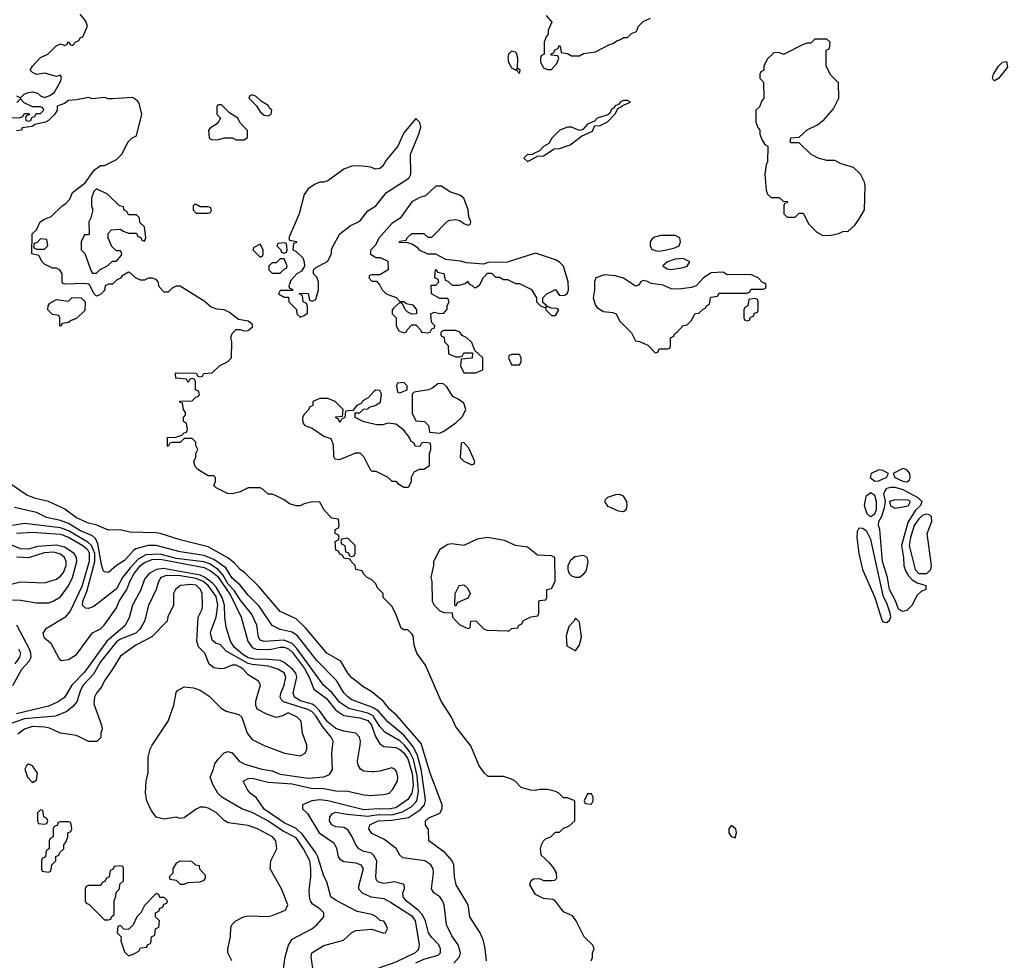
# Model space of a CAD drawing. Header units: inches. Extents: x 2348352 to 2479776, y 460422 to 613655.
# Tile 576 of 590: x 2448226 to 2453159, y 597732 to 602443. Entities that reach past the tile are written whole.
import ezdxf

# ---------------------------------------------------------------- set-up
doc = ezdxf.new("R2010")
doc.units = ezdxf.units.IN
doc.header["$MEASUREMENT"] = 0
for name, color, linetype in [('C4549', 7, 'Continuous'), ('C4559', 7, 'Continuous'), ('C4640', 7, 'Continuous'), ('C4650', 7, 'Continuous')]:
    doc.layers.add(name, color=color, linetype=linetype)

msp = doc.modelspace()

# ---------------------------------------------------------------- linework, layer by layer
at = {"layer": 'C4549', "color": 4}
for points, elevation in [([(2450000, 598994.4), (2449990, 599000.3), (2449890, 599036.9), (2449870, 599051.8), (2449850, 599072.3), (2449812.9, 599132.9), (2449713.9, 599233.9), (2449617, 599357), (2449590, 599376.3), (2449530, 599388.2), (2449490, 599409.6), (2449425.6, 599505.6), (2449370, 599561.6), (2449330.7, 599610.7), (2449290, 599646), (2449258.4, 599698.4), (2449198.7, 599738.7), (2449150, 599759.4), (2449030, 599777.2), (2448910, 599809.7), (2448870, 599809.7), (2448807.2, 599792.8), (2448794.9, 599785.1), (2448750, 599734), (2448710.8, 599710), (2448670, 599674), (2448650, 599677.2), (2448643.9, 599683.9), (2448634.7, 599714.7), (2448617.7, 599817.7), (2448604.6, 599844.6), (2448590, 599857.7), (2448530, 599883.1), (2448470, 599919.3), (2448430, 599935.4), (2448359, 599950), (2448310, 599974.5), (2448199.5, 599999.5)], 48), ([(2450000, 599067.9), (2449990, 599076), (2449950, 599099.3), (2449890, 599146.6), (2449869.4, 599170), (2449834.5, 599230), (2449764.5, 599270), (2449657.4, 599397.4), (2449610, 599442), (2449530, 599479.3), (2449423.7, 599603.7), (2449353.1, 599673.1), (2449330, 599689.5), (2449301.4, 599721.4), (2449267.7, 599747.7), (2449170, 599803.6), (2449030, 599838.7), (2448930, 599869.6), (2448910, 599873.6), (2448776.5, 599876.5), (2448728.9, 599888.9), (2448670, 599886), (2448611.3, 599911.3), (2448570, 599921.3), (2448510, 599948.3), (2448451.6, 599991.6), (2448434.2, 600000)], 44), ([(2450000, 599628), (2449990, 599638), (2449966, 599650), (2449947.3, 599667.3), (2449942, 599682), (2449908.9, 599688.9), (2449906, 599710), (2449886, 599730), (2449882, 599742), (2449850, 599746), (2449842, 599762), (2449830, 599766), (2449822, 599782), (2449810, 599786), (2449806, 599830), (2449822, 599838), (2449826, 599850), (2449822, 599862), (2449806, 599870), (2449806, 599890), (2449822, 599898), (2449826, 599910), (2449822, 599942), (2449790, 599946), (2449750, 599988), (2449743.7, 600000)], 36), ([(2450000, 598950.1), (2449996.2, 598956.2), (2449970, 598969.8), (2449873.8, 598993.8), (2449830, 599022.6), (2449790, 599073), (2449747.6, 599110), (2449613.6, 599293.6), (2449590, 599318.7), (2449550, 599335.8), (2449450, 599328.5), (2449430, 599335.1), (2449421.3, 599350), (2449413.6, 599410), (2449387.7, 599467.7), (2449330, 599536.9), (2449302.1, 599582.1), (2449270, 599615.6), (2449243.5, 599663.5), (2449219.7, 599690), (2449177.1, 599717.1), (2449147.5, 599727.5), (2449010, 599745.3), (2448930, 599765.9), (2448857.4, 599762.6), (2448819.5, 599740.5), (2448780.4, 599699.5), (2448740.3, 599650), (2448710, 599592.3), (2448596.7, 599503.3), (2448570, 599493.6), (2448555.6, 599495.6), (2448539.6, 599510), (2448541.1, 599530), (2448561.1, 599578.9), (2448601.2, 599730), (2448601.5, 599770), (2448584.8, 599810), (2448566.6, 599826.6), (2448470, 599882.3), (2448430, 599897.5), (2448250, 599920.4), (2448190, 599909.8)], 52), ([(2448209.2, 599870.8), (2448290, 599876.5), (2448430, 599866.9), (2448470, 599851.3), (2448541.5, 599810), (2448564.4, 599790), (2448573.4, 599773.4), (2448574, 599730), (2448536.4, 599603.6), (2448478.8, 599481.2), (2448451.6, 599448.4), (2448354, 599390), (2448340.9, 599370), (2448346.6, 599350), (2448380.7, 599320.7), (2448422.7, 599242.7), (2448434, 599234), (2448470, 599238), (2448510, 599264.5), (2448590, 599372.7), (2448630, 599391.8), (2448648.2, 599410), (2448710, 599498), (2448723.6, 599530), (2448762, 599590), (2448776.9, 599630), (2448799.3, 599670), (2448830.6, 599709.4), (2448850, 599724.8), (2448890, 599739.5), (2448930, 599741), (2449150, 599699.2), (2449182.1, 599682.1), (2449215.8, 599655.8), (2449281.5, 599561.5), (2449334.3, 599450), (2449368.6, 599330), (2449390, 599299.2), (2449409.9, 599289.9), (2449428.5, 599288.5), (2449484.7, 599290), (2449530, 599300.2), (2449550, 599300.7), (2449572.4, 599292.4), (2449593.1, 599273.1), (2449652.8, 599192.8), (2449675.7, 599150), (2449699.1, 599090), (2449763.1, 599043.1), (2449810, 598984.7), (2449850, 598958), (2449930, 598946.5), (2449970, 598933.8), (2449987.9, 598910), (2450000, 598876.9)], 56), ([(2448190, 599538.3), (2448230, 599536.5), (2448310, 599522.4), (2448370, 599523), (2448394, 599530), (2448430, 599552.7), (2448470, 599608.4), (2448489.6, 599649.6), (2448512.5, 599730), (2448510.8, 599750), (2448497.7, 599770), (2448450, 599800.7), (2448409.4, 599810.6), (2448315.5, 599804.5), (2448270, 599791.9), (2448230, 599792.7), (2448170, 599817.7)], 64), ([(2448155.3, 599610), (2448230, 599628), (2448350, 599622.4), (2448410, 599641.6), (2448430, 599655.5), (2448445.6, 599674.4), (2448458, 599710), (2448458.7, 599730), (2448449.6, 599750), (2448430, 599766), (2448396.6, 599776.6), (2448347.8, 599772.2), (2448270, 599748.4), (2448210, 599751.1)], 68), ([(2449547, 597690), (2449555.6, 597750), (2449571.9, 597808.1), (2449590, 597837.3), (2449689.5, 597890.5), (2449714, 597910), (2449749, 597950), (2449749, 597970), (2449729, 597990), (2449692.8, 598012.8), (2449683, 598030), (2449677.4, 598050), (2449676.2, 598083.8), (2449684.2, 598150), (2449684.7, 598190), (2449678.9, 598230), (2449648, 598290), (2449610, 598346.3), (2449541.4, 598381.4), (2449469.5, 598430), (2449390, 598471.8), (2449339, 598490), (2449239, 598550), (2449219, 598570), (2449192.5, 598612.5), (2449179, 598650), (2449197.2, 598690), (2449203.7, 598716.3), (2449220.2, 598739.8), (2449250, 598772), (2449270, 598778), (2449290, 598771.3), (2449324.7, 598730), (2449354.2, 598714.2), (2449438, 598690), (2449490, 598680.4), (2449530, 598664.2), (2449670, 598644.9), (2449749.4, 598650.6), (2449777.5, 598662.5), (2449792.3, 598687.7), (2449789.4, 598770), (2449796, 598830), (2449786.6, 598850), (2449743.4, 598903.4), (2449710, 598956.4), (2449690, 598977.2), (2449669, 598989), (2449547, 599027), (2449536.9, 599036.9), (2449531.3, 599050), (2449533.3, 599070), (2449551.1, 599110), (2449559.7, 599150), (2449550, 599171.3), (2449519.3, 599190), (2449470, 599206), (2449390, 599212.9), (2449370, 599218.6), (2449259.6, 599279.6), (2449230, 599314), (2449210, 599319), (2449190, 599335.3), (2449182, 599370), (2449184.1, 599384.1), (2449210, 599451), (2449218.4, 599510), (2449210, 599554.3), (2449169.8, 599610), (2449144.7, 599630), (2449110, 599643.6), (2449030, 599657), (2448961, 599659), (2448933.4, 599650), (2448920.5, 599630), (2448910, 599588.7), (2448870.5, 599509.5), (2448850.4, 599430), (2448828, 599390), (2448807.7, 599370), (2448730, 599340.4), (2448710, 599327.8), (2448630, 599227.6), (2448594.7, 599165.3), (2448544.2, 599110), (2448530, 599085.2), (2448512.6, 599027.4), (2448490, 599000.9), (2448461.7, 598978.3), (2448405.7, 598954.3), (2448250, 598941.2), (2448152.7, 598907.3)], 68), ([(2450000, 598676.8), (2449990, 598675.8), (2449950, 598678.7), (2449932.3, 598690), (2449921.6, 598710), (2449918.7, 598730), (2449931.2, 598810), (2449932.6, 598830), (2449927.6, 598850), (2449909.2, 598870), (2449850, 598879.3), (2449810, 598893.5), (2449766.9, 598926.9), (2449725.5, 598985.5), (2449705.7, 599005.7), (2449690, 599014.8), (2449632.2, 599032.2), (2449602.4, 599050), (2449595.4, 599070), (2449613.8, 599150), (2449608.6, 599170), (2449592, 599190), (2449550, 599224.2), (2449530, 599233.6), (2449450, 599239.9), (2449410, 599238.1), (2449370, 599247.8), (2449343.5, 599263.5), (2449300.4, 599300.4), (2449281.1, 599330), (2449260.5, 599400.5), (2449252.5, 599450), (2449251.2, 599510), (2449239.6, 599550), (2449210, 599600.3), (2449190, 599623.2), (2449151.7, 599651.7), (2449130, 599660.7), (2448946.4, 599693.6), (2448910.1, 599689.9), (2448873.4, 599670), (2448850, 599641.6), (2448831.9, 599588.1), (2448790.3, 599510), (2448773.3, 599446.7), (2448752.1, 599407.9), (2448661.3, 599330), (2448550, 599175.8), (2448486, 599110), (2448450, 599047.8), (2448415.5, 599024.5), (2448370, 599004.7), (2448210, 598967.2)], 64), ([(2449288.7, 597730), (2449268, 597770), (2449268, 597790), (2449282, 597850), (2449283.1, 597896.9), (2449288, 597910), (2449308, 597930), (2449346, 597950), (2449370, 597954.8), (2449470, 597951), (2449490, 597956), (2449557.2, 597982.8), (2449568.7, 598010), (2449537.2, 598090), (2449481.2, 598190), (2449484, 598230), (2449514, 598290), (2449509.2, 598330), (2449492.3, 598350), (2449417.2, 598390), (2449370, 598407.3), (2449270, 598420.9), (2449250, 598432.3), (2449210, 598472), (2449170, 598494), (2449150, 598498.4), (2449130, 598498.4), (2449110, 598489.6), (2449050, 598445.2), (2449030, 598442), (2449008.7, 598448.7), (2448950, 598439), (2448910, 598448.7), (2448884.7, 598484.7), (2448862, 598530), (2448855.3, 598570), (2448859, 598630), (2448869.1, 598670.9), (2448869, 598750), (2448879, 598790), (2448889, 598810), (2448968.7, 598930), (2448998, 599010), (2449010, 599074), (2449016.4, 599083.6), (2449050, 599102), (2449096.9, 599096.9), (2449130, 599084.7), (2449174.4, 599054.4), (2449234.4, 598994.4), (2449260.5, 598980.5), (2449322.8, 598962.8), (2449338, 598950), (2449364.9, 598870), (2449390, 598838.8), (2449450, 598807.3), (2449552, 598770), (2449630, 598756), (2449655.3, 598770), (2449664, 598790), (2449664, 598810), (2449642.7, 598870), (2449636, 598930), (2449615.3, 598950), (2449570, 598971.5), (2449542.8, 598957.2), (2449510, 598949), (2449464.5, 598964.5), (2449415.3, 598990), (2449409, 599009), (2449409.2, 599030), (2449432.5, 599112.5), (2449422, 599130), (2449370, 599161.2), (2449345.1, 599190), (2449330, 599200.5), (2449310, 599209.6), (2449290.4, 599209.6), (2449250, 599194), (2449230, 599191.8), (2449197.5, 599197.5), (2449174.5, 599214.5), (2449153.3, 599270), (2449121.4, 599301.4), (2449113.3, 599330), (2449119, 599450), (2449139, 599490), (2449142, 599510), (2449139.3, 599570), (2449131.6, 599590), (2449110, 599610.8), (2449085.3, 599614.7), (2449032, 599610), (2449006.8, 599590), (2448996, 599570), (2448996, 599510), (2448967.5, 599452.5), (2448964.7, 599430), (2448887, 599353), (2448807.7, 599310), (2448730, 599256), (2448690.5, 599189.5), (2448648, 599130), (2448636.4, 599103.6), (2448611, 599070), (2448601, 599050), (2448596.9, 599016.9), (2448636, 598910), (2448638, 598890), (2448632, 598870), (2448632.7, 598847.3), (2448611.6, 598828.4), (2448570, 598828), (2448510, 598858), (2448430, 598869), (2448374.3, 598894.3), (2448350, 598900.5), (2448290, 598902.6), (2448250, 598889.6), (2448215.8, 598864.2)], 72), ([(2448191.3, 599108.7), (2448236.4, 599190), (2448272.4, 599230), (2448282.7, 599250), (2448282, 599270), (2448274, 599290), (2448211, 599410)], 64), ([(2448203.2, 599216.8), (2448226, 599250), (2448231.2, 599270), (2448221.6, 599290)], 68), ([(2450000, 597956.6), (2449990, 597960.9), (2449916.6, 597976.6), (2449810.9, 598030.9), (2449784.5, 598050), (2449764.9, 598124.9), (2449750, 598154), (2449718.7, 598250), (2449708.7, 598270), (2449642, 598362), (2449610, 598392.9), (2449550, 598420.8), (2449449.9, 598489.9), (2449410, 598547.6), (2449380.9, 598570), (2449364.5, 598590), (2449345.2, 598630), (2449370, 598642.8), (2449390, 598644.9), (2449470, 598624.2), (2449590, 598616), (2449686.3, 598593.7), (2449750, 598593.2), (2449810, 598581.1), (2449870, 598578.6), (2449950, 598560.3), (2449990, 598557.8), (2450000, 598558.5)], 64), ([(2450000, 598488.7), (2449950, 598485), (2449770, 598530.1), (2449730, 598535), (2449688.7, 598530), (2449642, 598510), (2449642, 598490), (2449667.6, 598467.6), (2449726, 598370), (2449800.1, 598320.1), (2449813, 598293), (2449821.3, 598250), (2449830, 598238.4), (2449850, 598226.9), (2449910, 598220.5), (2449935.1, 598210), (2449945.6, 598190), (2449922.4, 598102.4), (2449922.9, 598090), (2449940.7, 598070), (2449985.2, 598050), (2450000, 598047.9)], 56), ([(2450000, 598256.5), (2449998.8, 598258.8), (2449988, 598268), (2449950, 598277), (2449925.2, 598290), (2449909.3, 598310), (2449890, 598354), (2449870, 598385.2), (2449850, 598398), (2449810, 598400.7), (2449789.3, 598410), (2449778, 598430), (2449779.3, 598450), (2449792.1, 598467.9), (2449810, 598474), (2449863.9, 598463.9), (2449970, 598453.9), (2450000, 598458.5)], 52), ([(2450000, 598362.1), (2449990, 598366.6), (2449975.1, 598390), (2449979.3, 598410), (2450000, 598419.9)], 48), ([(2449697.2, 597670), (2449686, 597750), (2449689.3, 597770), (2449750, 597805.5), (2449847.3, 597832.7), (2449890, 597870.8), (2449910, 597880.7), (2449990, 597887.3), (2450000, 597884)], 64)]:
    msp.add_lwpolyline(points, dxfattribs=dict(at, elevation=elevation))
for points, elevation in [([(2449870, 599846), (2449838, 599842), (2449834, 599830), (2449838, 599818), (2449854, 599810), (2449858, 599778), (2449872.7, 599772.7), (2449878, 599758), (2449890, 599754), (2449902, 599758), (2449906, 599770), (2449906, 599810)], 36), ([(2448270, 598714), (2448262, 598710), (2448252, 598690), (2448264.7, 598650), (2448290, 598622), (2448310, 598634), (2448314, 598670), (2448290, 598706)], 76), ([(2448330, 598486), (2448314, 598470), (2448314, 598430), (2448318, 598418), (2448350, 598414), (2448362, 598418), (2448366, 598430), (2448362, 598442), (2448346, 598450), (2448342, 598482)], 76), ([(2448470, 598426), (2448430, 598426), (2448418, 598422), (2448412.7, 598407.3), (2448398, 598402), (2448394, 598390), (2448394, 598350), (2448378, 598342), (2448374, 598330), (2448374, 598290), (2448358, 598282), (2448354, 598250), (2448338, 598242), (2448334, 598230), (2448334, 598190), (2448338, 598178), (2448370, 598174), (2448382, 598178), (2448386, 598210), (2448406, 598230), (2448407.3, 598252.7), (2448422, 598258), (2448427.3, 598272.7), (2448446, 598290), (2448446, 598310), (2448456.4, 598323.6), (2448466, 598350), (2448466, 598370), (2448482, 598378), (2448486, 598390), (2448482, 598422)], 76), ([(2449030, 598228), (2449010, 598218), (2448992, 598190), (2448992, 598168), (2448974, 598150), (2448978, 598138), (2449010, 598134), (2449030, 598114), (2449050, 598114), (2449070, 598122), (2449130, 598124.7), (2449150, 598134), (2449156.4, 598143.6), (2449156.4, 598156.4), (2449128.4, 598188.4), (2449126, 598206), (2449108.4, 598208.4), (2449087.3, 598227.3)], 76), ([(2448730, 598206), (2448698, 598202), (2448692.7, 598187.3), (2448678, 598182), (2448674, 598150), (2448658, 598142), (2448652.7, 598127.3), (2448638, 598122), (2448632.7, 598107.3), (2448570, 598106), (2448558, 598102), (2448554, 598090), (2448554, 598030), (2448558, 598018), (2448572.7, 598012.7), (2448650, 597934), (2448670, 597934), (2448682, 597938), (2448686, 597950), (2448698, 597962), (2448698, 598030), (2448707.3, 598052.7), (2448708.4, 598071.6), (2448726, 598090), (2448727.3, 598112.7), (2448746, 598130), (2448746, 598190), (2448742, 598202)], 76), ([(2448910, 598066), (2448850, 598006), (2448832, 597970), (2448812, 597950), (2448794, 597910), (2448770, 597886), (2448747.3, 597887.3), (2448730, 597906), (2448718, 597902), (2448714, 597870), (2448734, 597850), (2448732, 597830), (2448750, 597774), (2448770, 597754), (2448790, 597762), (2448822, 597778), (2448830, 597794), (2448862, 597798), (2448866, 597810), (2448882, 597818), (2448886, 597850), (2448902, 597858), (2448906, 597890), (2448922, 597898), (2448926, 597930), (2448906, 597950), (2448906, 597970), (2448922, 597978), (2448927.3, 597992.7), (2448942, 597998), (2448947.3, 598012.7), (2448962, 598018), (2448966, 598030), (2448950, 598046), (2448927.3, 598047.3), (2448922, 598062)], 76)]:
    msp.add_lwpolyline(points, close=True, dxfattribs=dict(at, elevation=elevation))
at = {"layer": 'C4559', "color": 4}
for points, elevation in [([(2451186.5, 600000), (2451223.6, 599983.6), (2451250, 599980.4), (2451263.7, 599990), (2451266.7, 600000)], 36), ([(2452459.5, 600000), (2452469.1, 599969.1), (2452479.9, 599959.9), (2452490, 599954.9), (2452510, 599967.4), (2452519, 599990), (2452518.8, 600000)], 36), ([(2452728.9, 600000), (2452714.1, 599985.9), (2452675.2, 599924.8), (2452642.8, 599810), (2452654.3, 599750), (2452655.3, 599710), (2452663.1, 599683.1), (2452678, 599658), (2452697.5, 599637.5), (2452722.6, 599622.6), (2452766, 599610), (2452765.4, 599594.6), (2452764.7, 599590), (2452741.4, 599578.6), (2452720.5, 599559.5), (2452696.3, 599510), (2452670, 599484.5), (2452650, 599479.5), (2452628, 599490), (2452613.1, 599533.1), (2452583.9, 599590), (2452573, 599650), (2452548.1, 599730), (2452534.3, 599890), (2452528, 599910), (2452529.7, 599929.7), (2452544.1, 599955.9), (2452557.6, 600000)], 32), ([(2452604.3, 600000), (2452610, 599997.1), (2452629.5, 600000)], 32), ([(2451088, 597730), (2451094.6, 597745.4), (2451095.3, 597770), (2451104, 597790), (2451100.2, 597800.2), (2451095.3, 597810), (2451053.2, 597850), (2451014, 597930), (2450994.8, 597954.8), (2450950, 597975.3), (2450910, 598028), (2450896.4, 598036.4), (2450850, 598042), (2450810, 598062), (2450782, 598110), (2450788.4, 598131.6), (2450800.4, 598139.6), (2450830, 598142), (2450850, 598132), (2450890, 598132), (2450907.3, 598132.7), (2450916.4, 598143.6), (2450915.3, 598170), (2450898, 598198), (2450880.4, 598220.4), (2450838, 598258), (2450835.3, 598290), (2450839, 598310), (2450849.1, 598330.9), (2450860.2, 598339.8), (2450886, 598350), (2450910, 598374), (2450930, 598374), (2450950, 598394), (2450976.4, 598403.6), (2451006, 598430), (2451006, 598530), (2450970, 598546), (2450950, 598546), (2450926, 598570), (2450910, 598578), (2450870, 598588), (2450830, 598588), (2450810, 598582), (2450784.7, 598584.7), (2450738, 598598), (2450708, 598630), (2450690, 598639), (2450650, 598652.7), (2450573.2, 598653.2), (2450554, 598670), (2450526.8, 598706.8), (2450485.6, 598805.6), (2450410, 598902), (2450389.4, 598949.4), (2450337.2, 599030), (2450259, 599210), (2450216, 599270), (2450201.2, 599310), (2450197.2, 599357.2), (2450190, 599368), (2450170, 599388), (2450150, 599388), (2450136.4, 599396.4), (2450108.7, 599470), (2450090, 599506), (2450046, 599550), (2450046, 599570), (2450018, 599598), (2450010, 599618), (2450000, 599628)], 36), ([(2450564, 597730), (2450557.2, 597790), (2450549, 597830), (2450533.2, 597870), (2450481.2, 597950), (2450472.7, 598010), (2450412.7, 598110), (2450403.7, 598150), (2450400.9, 598210), (2450392.3, 598230), (2450357.2, 598270), (2450275.3, 598330), (2450273.2, 598386.8), (2450259, 598410), (2450259, 598430), (2450275.1, 598444.9), (2450331, 598469), (2450342, 598490), (2450342, 598510), (2450282, 598670), (2450237.6, 598817.6), (2450117.2, 598957.2), (2450078.4, 598990), (2450048.6, 599028.6), (2450000, 599067.9)], 44), ([(2450000, 598419.9), (2450021.2, 598430), (2450090, 598434.3), (2450173.4, 598446.6), (2450233.4, 598486.6), (2450254.3, 598510), (2450259.1, 598530), (2450257.6, 598550), (2450236.5, 598690), (2450218.6, 598758.6), (2450199.3, 598799.3), (2450150, 598859.7), (2450070, 598926.6), (2450021.5, 598981.5), (2450000, 598994.4)], 48), ([(2450000, 598458.5), (2450030, 598463.2), (2450090, 598461.5), (2450144, 598476), (2450190, 598502), (2450215, 598530), (2450223, 598577), (2450216.4, 598656.4), (2450198, 598738), (2450178.4, 598778.4), (2450152, 598811.9), (2450130, 598832), (2450054.1, 598874.1), (2450030, 598902.9), (2450000, 598950.1)], 52), ([(2450000, 598876.9), (2450010, 598849.6), (2450030, 598815.6), (2450050, 598803), (2450110, 598798), (2450130, 598787.8), (2450150, 598770.9), (2450170, 598741.1), (2450191.8, 598668.2), (2450196.1, 598610), (2450190.7, 598570), (2450170, 598538), (2450110, 598496.5), (2450071.2, 598488.8), (2450030, 598490.9), (2450000, 598488.7)], 56), ([(2450000, 598558.5), (2450050, 598562.3), (2450076.2, 598570), (2450094.7, 598590), (2450118, 598630), (2450120.5, 598650), (2450115.2, 598675.2), (2450107.5, 598687.5), (2450090, 598696.2), (2450030, 598679.7), (2450000, 598676.8)], 64), ([(2450401.4, 597718.6), (2450429.5, 597750), (2450433.6, 597770), (2450422, 597810), (2450390, 597855.3), (2450363.7, 597910), (2450352.3, 598010), (2450343.7, 598030), (2450330, 598049.2), (2450301.2, 598070), (2450289, 598090), (2450298.4, 598170), (2450297, 598190), (2450286, 598210), (2450255.3, 598230), (2450145.1, 598245.1), (2450130, 598259), (2450111.6, 598291.6), (2450050, 598339.6), (2450000, 598362.1)], 48), ([(2450210, 597720.3), (2450250, 597737.8), (2450321.3, 597758.7), (2450334.5, 597770), (2450334.5, 597790), (2450325.1, 597810), (2450288.3, 597848.3), (2450274, 597870), (2450258, 597930), (2450241.5, 597961.5), (2450222.6, 597982.6), (2450162, 598030), (2450146.6, 598050), (2450145.2, 598070), (2450153.2, 598090), (2450152.3, 598112.3), (2450105.6, 598125.6), (2450050, 598117.2), (2450022.7, 598122.7), (2450013.2, 598133.2), (2450009.5, 598149.5), (2450014, 598230), (2450000, 598256.5)], 52), ([(2450000, 598047.9), (2450050, 598040.9), (2450083.7, 598023.7), (2450190, 597954.7), (2450206.2, 597930), (2450210.8, 597910.8), (2450226.3, 597810), (2450223.6, 597790), (2450218, 597782), (2450206.6, 597770), (2450110, 597722.6), (2450015.3, 597690), (2450006.6, 597673.4), (2450007.3, 597630), (2450022.7, 597610), (2450119, 597550), (2450141.2, 597530), (2450149.2, 597510), (2450141.2, 597490), (2450125.2, 597470), (2450070, 597431), (2450000, 597354.4)], 56), ([(2450000, 597884), (2450050, 597867.3), (2450058, 597870), (2450068, 597890), (2450062, 597910), (2450050, 597928), (2450032.3, 597932.3), (2450010, 597952.3), (2450000, 597956.6)], 64)]:
    msp.add_lwpolyline(points, dxfattribs=dict(at, elevation=elevation))
at = {"layer": 'C4559', "color": 4, "elevation": 36}
for points in [[(2452770, 599967), (2452750, 599961.3), (2452730, 599942.4), (2452707.2, 599910), (2452688.6, 599850), (2452682.6, 599810), (2452712, 599690), (2452730, 599669.2), (2452770, 599669), (2452789.6, 599690), (2452793, 599710), (2452772, 599870), (2452795.1, 599930), (2452793.8, 599953.8), (2452783.7, 599963.7)], [(2452430, 599897), (2452420.6, 599879.4), (2452418.9, 599850), (2452430.3, 599770), (2452448.8, 599690), (2452510.6, 599550), (2452542.5, 599442.5), (2452550, 599427.3), (2452570, 599423.8), (2452583.9, 599436.1), (2452589.6, 599450), (2452586.6, 599470), (2452570, 599520.9), (2452552.7, 599552.7), (2452490, 599839), (2452470, 599879.5), (2452450, 599894)], [(2450570, 599849.2), (2450518, 599842), (2450450, 599809.2), (2450390, 599817.2), (2450370, 599814), (2450330.9, 599789.1), (2450298, 599730), (2450298, 599710), (2450284.7, 599650), (2450291, 599630), (2450291.3, 599530), (2450302, 599510), (2450330, 599482), (2450350, 599474), (2450392.7, 599472.7), (2450394, 599450), (2450412, 599430), (2450430, 599412), (2450470, 599394), (2450482, 599398), (2450486, 599430), (2450510, 599432), (2450551.6, 599391.6), (2450566, 599386), (2450670, 599382), (2450678, 599382), (2450690, 599394), (2450722, 599398), (2450726, 599410), (2450742, 599418), (2450747.3, 599432.7), (2450760.4, 599439.6), (2450788.4, 599451.6), (2450822, 599458), (2450826, 599470), (2450826, 599530), (2450830, 599534), (2450862, 599538), (2450866, 599550), (2450866, 599590), (2450890, 599594), (2450908, 599630), (2450906, 599750), (2450890, 599758), (2450820.4, 599760.4), (2450770, 599802), (2450710, 599809), (2450654.8, 599834.8)], [(2451050, 599759), (2451006.4, 599753.6), (2450985.4, 599734.6), (2450971.3, 599710), (2450971.3, 599690), (2450978, 599670), (2450990, 599658), (2451010, 599651), (2451030, 599651), (2451050, 599666), (2451061.2, 599678.8), (2451066.3, 599693.7), (2451073.2, 599730), (2451069, 599749)], [(2450410, 599506), (2450406, 599510), (2450408, 599570), (2450428, 599610), (2450450, 599612), (2450470, 599594), (2450482, 599570), (2450479.6, 599560.4), (2450470, 599546), (2450418, 599522)], [(2451010, 599446), (2451002, 599430), (2450976, 599404), (2450962.8, 599357.2), (2450967.5, 599307.5), (2451010, 599282), (2451030, 599312), (2451039.5, 599350), (2451030, 599426)], [(2451090, 598566), (2451070, 598566), (2451054, 598530), (2451058, 598518), (2451090, 598514), (2451098, 598530), (2451098, 598550)], [(2451790, 598408), (2451778, 598390), (2451778, 598370), (2451790, 598352), (2451810, 598346), (2451817.2, 598370), (2451812.7, 598390)]]:
    msp.add_lwpolyline(points, close=True, dxfattribs=at)
at = {"layer": 'C4640', "color": 4}
for points, elevation in [([(2448210, 602062), (2448230, 602052), (2448248, 602070), (2448270, 602078.8), (2448290, 602081), (2448314.8, 602074.8), (2448330, 602062), (2448350, 602054), (2448376.4, 602063.6), (2448400.2, 602079.8), (2448430, 602134), (2448435.3, 602150), (2448430, 602166), (2448410, 602158), (2448350, 602175.3), (2448309.3, 602169.3), (2448290, 602178), (2448278, 602190), (2448288.9, 602211.1), (2448330, 602254), (2448366, 602270), (2448406, 602310), (2448430, 602322), (2448450, 602314), (2448462, 602318), (2448470, 602332), (2448478, 602318), (2448490, 602314), (2448507.3, 602332.7), (2448522, 602338), (2448530, 602354), (2448542, 602358), (2448566, 602410), (2448556.4, 602436.4), (2448528, 602470)], 36), ([(2448148.4, 601951.6), (2448227.3, 601952.7), (2448242, 601958), (2448250, 601974), (2448270, 601974), (2448274, 601966), (2448258, 601962), (2448254, 601950), (2448258, 601938), (2448270, 601934), (2448282, 601938), (2448286, 601954), (2448302, 601958), (2448307.3, 601972.7), (2448330, 601974), (2448346, 601990), (2448342, 602002), (2448330, 602006), (2448290, 602006), (2448247.3, 602027.3), (2448230, 602046), (2448212, 602028)], 36), ([(2449743.7, 600000), (2449730, 600026), (2449690, 600028.7), (2449650, 600019), (2449630, 600008.7), (2449610, 600008.7), (2449578, 600018), (2449550, 600038), (2449510, 600058), (2449490, 600066), (2449470, 600066), (2449446, 600090), (2449430, 600098), (2449370, 600098), (2449330, 600078), (2449290, 600069), (2449266, 600070), (2449210, 600098), (2449198, 600110), (2449206, 600130), (2449206, 600150), (2449198, 600158), (2449170, 600158), (2449118, 600190), (2449104.7, 600204.7), (2449098, 600230), (2449107.3, 600252.7), (2449108, 600270), (2449118, 600290), (2449108, 600310), (2449107.3, 600327.3), (2449090, 600346), (2449050, 600346), (2449030, 600326), (2448990, 600326), (2448978, 600322), (2448970, 600306), (2448966, 600310), (2448966, 600350), (2449007.3, 600352.7), (2449038, 600362), (2449050, 600374), (2449062, 600378), (2449066, 600390), (2449062, 600422), (2449046, 600430), (2449046, 600450), (2449056.4, 600463.6), (2449056.4, 600476.4), (2449046, 600490), (2449042, 600522), (2449027.3, 600527.3), (2449027.3, 600532.7), (2449090, 600534), (2449107.3, 600552.7), (2449122, 600558), (2449126, 600570), (2449122, 600582), (2449106, 600590), (2449106, 600630), (2449102, 600642), (2449090, 600646), (2449078, 600642), (2449070, 600626), (2449062, 600642), (2449007.3, 600647.3), (2449006, 600670), (2449010, 600674), (2449110, 600672), (2449118, 600658), (2449130, 600654), (2449142, 600658), (2449148.4, 600671.6), (2449190, 600674), (2449228.9, 600711.1), (2449266, 600730), (2449286, 600750), (2449288.7, 600830), (2449284, 600850), (2449290, 600872), (2449310, 600891.3), (2449330, 600891.3), (2449350, 600884.7), (2449370, 600886), (2449393.6, 600906.4), (2449390, 600918), (2449370, 600933.2), (2449322, 600942), (2449275.9, 600975.9), (2449250, 600989.2), (2449212.9, 600992.9), (2449184.1, 601004.1), (2449150, 601034), (2449030, 601108), (2449010, 601108), (2448990, 601098), (2448970, 601078), (2448950, 601078), (2448924.7, 601104.7), (2448919, 601130), (2448910, 601142), (2448890, 601148.7), (2448871.6, 601148.4), (2448850, 601138), (2448830, 601138), (2448806, 601150), (2448786, 601170), (2448770, 601178), (2448739.6, 601160.4), (2448731.3, 601148.7), (2448710, 601138), (2448690, 601118), (2448670, 601118), (2448654, 601110), (2448650, 601086), (2448630, 601066), (2448610, 601058), (2448598, 601070), (2448575.3, 601115.3), (2448570, 601118), (2448550, 601122), (2448450, 601118), (2448442, 601122), (2448438, 601130), (2448438, 601170), (2448426, 601190), (2448410, 601198), (2448390, 601198), (2448350, 601218), (2448338, 601230), (2448322, 601262), (2448286, 601270), (2448288, 601370), (2448308.9, 601391.1), (2448328, 601430), (2448350, 601444.7), (2448383.1, 601456.9), (2448438, 601510), (2448457.2, 601522.8), (2448476.5, 601543.5), (2448490, 601578), (2448553.6, 601626.4), (2448598, 601690), (2448630, 601712), (2448650, 601712), (2448710, 601742), (2448738, 601770), (2448768.9, 601831.1), (2448789.1, 601850.9), (2448810, 601862), (2448837.2, 601970), (2448824.7, 602024.7), (2448816.5, 602036.5), (2448790, 602054), (2448690, 602046), (2448670, 602046), (2448650, 602053.2), (2448590, 602046), (2448570, 602053.2), (2448510, 602041.2), (2448470, 602039), (2448450, 602024), (2448414, 602010), (2448414, 601990), (2448402, 601970), (2448370, 601938), (2448354, 601930), (2448302, 601918), (2448287.3, 601907.3), (2448238, 601902), (2448234, 601890), (2448210, 601886)], 36), ([(2450000, 601697.8), (2449984, 601704), (2449928.5, 601711.5), (2449890, 601709.3), (2449850, 601694), (2449770, 601635.3), (2449750, 601629), (2449730, 601629), (2449702.5, 601617.5), (2449670, 601595.3), (2449650, 601568), (2449626, 601470), (2449574, 601350), (2449578, 601338), (2449612.7, 601332.7), (2449610, 601326), (2449598, 601322), (2449594, 601290), (2449610, 601282), (2449644.7, 601250), (2449651.3, 601230), (2449651.6, 601208.4), (2449636.9, 601183.1), (2449614, 601170), (2449583.6, 601136.4), (2449574, 601110), (2449578, 601098), (2449592.7, 601092.7), (2449592.7, 601087.3), (2449530, 601086), (2449522, 601070), (2449550, 601054), (2449572.7, 601052.7), (2449574, 601030), (2449611.6, 600991.6), (2449614, 600970), (2449630, 600954), (2449650, 600962), (2449667.3, 600972.7), (2449667.3, 601007.3), (2449662, 601022), (2449646, 601030), (2449642, 601062), (2449626, 601070), (2449630, 601074), (2449671.6, 601071.6), (2449678, 601038), (2449690, 601034), (2449710, 601042), (2449722, 601090), (2449722, 601130), (2449713.6, 601153.6), (2449698, 601170), (2449698, 601190), (2449710, 601202), (2449768.4, 601231.6), (2449788, 601270), (2449788, 601290), (2449793.6, 601306.4), (2449829, 601370), (2449882, 601410), (2449930, 601434.8), (2449970, 601486), (2450000, 601504.7)], 36), ([(2450000, 601305.7), (2449984.7, 601290), (2449982, 601270), (2450000, 601258.4)], 36), ([(2450000, 601166), (2449990, 601166), (2449978, 601162), (2449974, 601150), (2449990, 601134), (2450000, 601133.4)], 36), ([(2450000, 600580.7), (2449999.6, 600580.4), (2449971.3, 600548.7), (2449945.4, 600534.6), (2449938, 600522), (2449914, 600510), (2449894, 600486), (2449858, 600482), (2449854, 600450), (2449838, 600442), (2449830, 600426), (2449822, 600442), (2449808, 600450), (2449810, 600454), (2449842, 600458), (2449846, 600490), (2449806, 600530), (2449770, 600546), (2449730, 600546), (2449694, 600530), (2449694, 600510), (2449678, 600502), (2449674, 600490), (2449650, 600466), (2449642, 600450), (2449643.6, 600423.6), (2449654, 600410), (2449690, 600398), (2449750, 600358), (2449784.7, 600344.7), (2449795.3, 600315.3), (2449796.9, 600256.9), (2449804, 600244), (2449830, 600241), (2449910, 600274), (2449930, 600274), (2449950, 600254), (2449982, 600190), (2449990, 600182), (2450000, 600182)], 36), ([(2450000, 600417.7), (2449948.9, 600428.9), (2449906, 600450), (2449906, 600474), (2449930, 600474), (2449947.3, 600492.7), (2449970, 600494), (2449978, 600502), (2450000, 600508.3)], 36), ([(2448434.2, 600000), (2448370, 600030.8), (2448305.3, 600045.3), (2448261, 600061), (2448166.5, 600126.5)], 44)]:
    msp.add_lwpolyline(points, dxfattribs=dict(at, elevation=elevation))
at = {"layer": 'C4640', "color": 4, "elevation": 36}
for points in [[(2449390, 602066), (2449378, 602062), (2449374, 602050), (2449411.3, 602011.3), (2449430, 601982), (2449450, 601964.7), (2449470, 601962), (2449486, 601970), (2449488, 601990), (2449478, 601998), (2449470, 602014), (2449435.5, 602035.5), (2449410, 602058)], [(2449236.4, 602016.4), (2449223.6, 602016.4), (2449214, 602010), (2449214, 601970), (2449232, 601950), (2449216.9, 601923.1), (2449179.6, 601900.4), (2449172, 601890), (2449174, 601850), (2449190, 601842), (2449223.6, 601843.6), (2449250, 601852), (2449290, 601852), (2449310, 601842), (2449350, 601842), (2449367.3, 601852.7), (2449367.3, 601887.3), (2449328.7, 601928.7), (2449318, 601950), (2449276.4, 601976.4)], [(2448610, 601595.3), (2448596.9, 601583.1), (2448584.7, 601550), (2448584.7, 601510), (2448592, 601490), (2448582, 601450), (2448572, 601430), (2448574, 601370), (2448570, 601366), (2448550, 601366), (2448534, 601330), (2448534, 601290), (2448551.6, 601271.6), (2448583.6, 601183.6), (2448590, 601174), (2448610, 601174), (2448628.4, 601191.6), (2448666, 601210), (2448690, 601234), (2448710, 601234), (2448736.4, 601263.6), (2448738, 601270), (2448730, 601286), (2448710, 601286), (2448687.3, 601307.3), (2448668.4, 601348.4), (2448668.4, 601371.6), (2448686, 601390), (2448730, 601394), (2448743.6, 601383.6), (2448770, 601374), (2448810, 601374), (2448818, 601358), (2448832.7, 601352.7), (2448838, 601338), (2448850, 601334), (2448858, 601350), (2448850, 601406), (2448827.3, 601427.3), (2448826, 601450), (2448810, 601466), (2448770, 601466), (2448762, 601482), (2448748.4, 601488.4), (2448746, 601506), (2448726, 601510), (2448666, 601570)], [(2449110, 601518), (2449102, 601518), (2449094, 601510), (2449094, 601490), (2449110, 601474), (2449170, 601474), (2449182, 601478), (2449186, 601490), (2449182, 601502), (2449170, 601506), (2449130, 601506)], [(2448330, 601346), (2448312.7, 601327.3), (2448298, 601322), (2448294, 601310), (2448298, 601298), (2448310, 601294), (2448350, 601294), (2448366, 601310), (2448362, 601342)], [(2449430, 601318), (2449398, 601302), (2449394, 601290), (2449430, 601254), (2449442, 601258), (2449446, 601270), (2449446, 601290)], [(2449550, 601326), (2449518, 601322), (2449514, 601310), (2449532.7, 601292.7), (2449538, 601278), (2449550, 601274), (2449562, 601278), (2449566, 601290), (2449562, 601322)], [(2449550, 601246), (2449530, 601246), (2449510, 601226), (2449490, 601226), (2449474, 601210), (2449474, 601190), (2449490, 601174), (2449530, 601174), (2449550, 601194), (2449562, 601198), (2449566, 601210)], [(2448430, 600908), (2448426, 600910), (2448426, 600950), (2448422, 600962), (2448390, 600966), (2448366, 600990), (2448368, 601010), (2448376.4, 601023.6), (2448410, 601042), (2448470, 601034), (2448488.4, 601051.6), (2448534, 601050), (2448554, 601030), (2448552.7, 600987.3), (2448510, 600946), (2448483.6, 600936.4), (2448470, 600926), (2448438, 600922)]]:
    msp.add_lwpolyline(points, close=True, dxfattribs=at)
at = {"layer": 'C4650', "color": 4}
for points, elevation in [([(2450863.6, 602463.6), (2450892, 602430), (2450874, 602390), (2450874, 602370), (2450863.6, 602356.4), (2450854, 602330), (2450854, 602270), (2450838, 602262), (2450834, 602250), (2450834, 602230), (2450850, 602202), (2450870, 602194), (2450890, 602194), (2450916.4, 602223.6), (2450926, 602250), (2450922, 602262), (2450890, 602266), (2450886, 602270), (2450902, 602278), (2450907.3, 602292.7), (2450922, 602298), (2450930, 602314), (2450934, 602310), (2450938, 602278), (2450970, 602274), (2450990, 602262), (2451030, 602262), (2451050, 602274), (2451110, 602282), (2451180.4, 602319.6), (2451196.4, 602323.6), (2451220.4, 602339.6), (2451236.4, 602343.6), (2451250, 602354), (2451270, 602354), (2451290, 602374), (2451315.3, 602384.7), (2451326, 602410), (2451350, 602434), (2451386, 602450)], 36), ([(2450000, 601504.7), (2450010, 601511), (2450062.5, 601577.5), (2450175.1, 601650), (2450184.5, 601670), (2450182.7, 601770), (2450226, 601870), (2450235.5, 601904.5), (2450230, 601928), (2450210, 601948.7), (2450150, 601877.2), (2450120.4, 601810), (2450060.9, 601739.1), (2450044.9, 601710), (2450030, 601697), (2450010, 601694), (2450000, 601697.8)], 36), ([(2450000, 601133.4), (2450012.7, 601132.7), (2450030, 601114), (2450042, 601090), (2450062, 601070), (2450111, 601051), (2450130, 601032), (2450150, 601031.3), (2450162, 601022), (2450195.3, 601015.3), (2450214, 600990), (2450214, 600970), (2450190, 600968), (2450170, 600978), (2450158, 600990), (2450142, 601022), (2450130, 601026), (2450099.6, 601000.4), (2450092, 600990), (2450092, 600970), (2450112, 600950), (2450112, 600910), (2450125.4, 600885.4), (2450150, 600874), (2450162, 600878), (2450166, 600890), (2450190, 600914), (2450210, 600914), (2450234, 600890), (2450238, 600878), (2450270, 600874), (2450282, 600878), (2450290, 600894), (2450302, 600898), (2450306, 600910), (2450288.4, 600928.4), (2450286, 600970), (2450302, 600978), (2450330, 600972), (2450350, 600974), (2450367.3, 600992.7), (2450368, 601012), (2450378, 601030), (2450370, 601046), (2450330, 601046), (2450288, 601070), (2450287.3, 601112.7), (2450310, 601114), (2450326, 601130), (2450322, 601142), (2450306, 601150), (2450308.4, 601191.6), (2450314, 601190), (2450318, 601178), (2450351.1, 601171.1), (2450358, 601138), (2450370, 601134), (2450392.7, 601112.7), (2450427.3, 601112.7), (2450458, 601122), (2450470, 601134), (2450478, 601118), (2450490, 601114), (2450502, 601102), (2450510, 601102), (2450530, 601114), (2450548.4, 601151.6), (2450570, 601174), (2450590, 601174), (2450610, 601154), (2450630, 601154), (2450650, 601142), (2450670, 601142), (2450710, 601122), (2450730, 601122), (2450790, 601092), (2450814, 601050), (2450814, 601030), (2450834, 601010), (2450859.6, 600999.6), (2450862, 600990), (2450890, 600962), (2450910, 600962), (2450926, 600990), (2450916.4, 600996.4), (2450890, 600998), (2450870, 601006), (2450862, 601002), (2450866, 601010), (2450846, 601026), (2450846, 601050), (2450866, 601070), (2450910, 601091.3), (2450930, 601062), (2450956.4, 601063.6), (2450970, 601074), (2450975.3, 601090), (2450974, 601130), (2450950, 601208.7), (2450930, 601229.2), (2450910, 601240.9), (2450810, 601274), (2450668.4, 601228.4), (2450572.7, 601227.3), (2450550, 601218), (2450464.7, 601224.7), (2450433.6, 601233.6), (2450361.2, 601241.2), (2450310, 601268), (2450270, 601268), (2450229.1, 601289.1), (2450220.4, 601300.4), (2450190, 601318), (2450170, 601326), (2450127.3, 601327.3), (2450130, 601334), (2450162, 601338), (2450166, 601350), (2450190, 601372), (2450250, 601372), (2450270, 601354), (2450290, 601354), (2450367.3, 601432.7), (2450380.4, 601439.6), (2450410, 601442), (2450430, 601438), (2450450, 601422), (2450470, 601414), (2450482, 601418), (2450486, 601430), (2450475.3, 601455.3), (2450472.3, 601490), (2450450, 601548.7), (2450430, 601564), (2450380.2, 601580.2), (2450338, 601610), (2450310, 601609), (2450259.1, 601560.9), (2450230, 601552.7), (2450191, 601530), (2450131, 601449), (2450090, 601422), (2450026, 601350), (2450007.1, 601312.9), (2450000, 601305.7)], 36), ([(2450000, 601258.4), (2450010, 601252), (2450031.6, 601251.6), (2450070, 601234), (2450072, 601190), (2450030, 601166), (2450000, 601166)], 36), ([(2450000, 600508.3), (2450006, 600510), (2450033.2, 600526.8), (2450038, 600570), (2450030, 600586), (2450010, 600588), (2450000, 600580.7)], 36), ([(2450000, 600182), (2450010, 600182), (2450070, 600152), (2450090, 600132), (2450110, 600132), (2450119.6, 600119.6), (2450150, 600102), (2450170, 600102), (2450175.3, 600104.7), (2450188, 600130), (2450188.4, 600151.6), (2450202, 600178), (2450228.4, 600191.6), (2450250, 600192), (2450278, 600210), (2450278, 600270), (2450286, 600290), (2450286, 600310), (2450282, 600322), (2450250, 600326), (2450238, 600322), (2450230, 600306), (2450207.3, 600307.3), (2450202, 600322), (2450186, 600330), (2450178, 600350), (2450150, 600388), (2450110, 600418), (2450070, 600422), (2450045.4, 600414.6), (2450014.6, 600414.6), (2450000, 600417.7)], 36), ([(2451266.7, 600000), (2451269.6, 600010), (2451267.8, 600030), (2451250, 600056), (2451230, 600064.5), (2451210, 600062.7), (2451170.8, 600049.2), (2451160.7, 600039.3), (2451156, 600030), (2451170, 600007.3), (2451186.5, 600000)], 36), ([(2452518.8, 600000), (2452518.4, 600030), (2452510, 600059.3), (2452490, 600073.2), (2452465.3, 600054.7), (2452456.5, 600010), (2452459.5, 600000)], 36), ([(2452557.6, 600000), (2452560.7, 600010), (2452562.9, 600030), (2452555.4, 600070), (2452559.2, 600080.8), (2452570, 600096), (2452590, 600102.3), (2452610, 600101.5), (2452650.7, 600090), (2452726, 600050), (2452744.9, 600030), (2452739.3, 600010), (2452728.9, 600000)], 32), ([(2452629.5, 600000), (2452670, 600006), (2452679, 600010), (2452688.7, 600030), (2452676.6, 600036.6), (2452610, 600038.7), (2452582.8, 600030), (2452588.2, 600008.2), (2452604.3, 600000)], 32)]:
    msp.add_lwpolyline(points, dxfattribs=dict(at, elevation=elevation))
for points, elevation in [([(2452270, 602346), (2452210, 602346), (2452190, 602326), (2452170, 602326), (2452150, 602318), (2452051.6, 602268.4), (2452030, 602278), (2452003.6, 602276.4), (2451970, 602246), (2451954, 602210), (2451954, 602190), (2451938, 602182), (2451934, 602170), (2451934, 602150), (2451952, 602130), (2451954, 602050), (2451943.6, 602036.4), (2451932.7, 602007.3), (2451914, 601990), (2451914, 601930), (2451923.6, 601903.6), (2451934, 601890), (2451934, 601870), (2451943.6, 601843.6), (2451958, 601818), (2451974, 601810), (2451971.6, 601731.6), (2451964.7, 601715.3), (2451958, 601670), (2451964.7, 601590), (2451972, 601570), (2451990, 601552), (2452030, 601552), (2452050, 601534), (2452072.7, 601532.7), (2452070, 601526), (2452058, 601522), (2452054, 601510), (2452054, 601470), (2452070, 601454), (2452110, 601454), (2452130, 601474), (2452150, 601474), (2452179.6, 601419.6), (2452219.6, 601379.6), (2452250, 601362), (2452290, 601364.7), (2452330, 601372), (2452350, 601382), (2452376.4, 601383.6), (2452410, 601414), (2452430, 601442), (2452458, 601490), (2452462, 601610), (2452458, 601630), (2452438, 601670), (2452403.1, 601703.1), (2452341.2, 601721.2), (2452310, 601738), (2452270, 601738), (2452226, 601750), (2452189.1, 601769.1), (2452130, 601826), (2452090, 601826), (2452086, 601830), (2452088.4, 601851.6), (2452130, 601854), (2452170, 601892), (2452223.1, 601916.9), (2452256.5, 601943.5), (2452303.1, 601996.9), (2452328.7, 602050), (2452327.3, 602127.3), (2452290, 602166), (2452266, 602210), (2452266, 602290), (2452282, 602298), (2452286, 602330)], 36), ([(2450690, 602286), (2450674, 602270), (2450670.7, 602250), (2450674.8, 602230), (2450690, 602202), (2450710, 602192), (2450718, 602198), (2450714, 602190), (2450730, 602174), (2450732.7, 602190), (2450720.2, 602200.2), (2450720.5, 602250), (2450715.3, 602275.3), (2450710, 602281.2)], 36), ([(2453110, 602137), (2453102.8, 602142.8), (2453099.6, 602150), (2453105.1, 602170), (2453129.8, 602210.2), (2453149.8, 602230.2), (2453170, 602233.4), (2453174, 602206), (2453130, 602148)], 32), ([(2451270, 602038), (2451250, 602038), (2451234, 602030), (2451223.6, 602016.4), (2451210, 602014), (2451199.8, 602000.2), (2451190, 601995.3), (2451183.6, 601976.4), (2451172.7, 601967.3), (2451118, 601950), (2451106, 601934), (2451070, 601919), (2451046.8, 601893.2), (2451030, 601888), (2450990, 601905.1), (2450970, 601905.1), (2450931, 601890), (2450892, 601850), (2450876.9, 601823.1), (2450850, 601808), (2450830, 601786), (2450794, 601770), (2450794, 601766), (2450770, 601768), (2450752, 601750), (2450770, 601732), (2450790, 601742), (2450820.4, 601759.6), (2450850, 601761), (2450904, 601796), (2450930, 601798), (2450983.2, 601816.8), (2451040.2, 601859.8), (2451094.6, 601885.4), (2451107.3, 601912.7), (2451130, 601912), (2451170, 601932), (2451210, 601974), (2451222, 601998), (2451246, 602010), (2451246, 602014), (2451286, 602030)], 36), ([(2451437.8, 601362.2), (2451406.1, 601353.9), (2451395, 601345), (2451383.7, 601330), (2451383.7, 601310), (2451392.8, 601292.8), (2451424.2, 601284.2), (2451450, 601287), (2451502, 601298), (2451529.5, 601310), (2451536.9, 601330), (2451532.3, 601350), (2451510, 601362)], 36), ([(2451550, 601247.6), (2451510, 601243), (2451471, 601230), (2451447.7, 601210), (2451470, 601194.9), (2451490, 601192.7), (2451550, 601201.1), (2451570, 601208.2), (2451582.7, 601230)], 36), ([(2451750, 601178), (2451690, 601175.3), (2451652, 601150), (2451614, 601110), (2451590, 601102), (2451530, 601094), (2451490, 601095.3), (2451450, 601114), (2451390, 601121.2), (2451371.5, 601131.5), (2451350, 601136), (2451338, 601130), (2451326, 601114), (2451310, 601108), (2451250, 601149.3), (2451210, 601160.9), (2451155.3, 601164.7), (2451112, 601150), (2451104.7, 601130), (2451104.7, 601090), (2451098, 601050), (2451111.1, 601011.1), (2451119.6, 600999.6), (2451150, 600982), (2451196.9, 600976.9), (2451214, 600970), (2451230, 600934), (2451290, 600874), (2451310, 600834), (2451330, 600832), (2451372.7, 600812.7), (2451410, 600774), (2451422, 600778), (2451430, 600794), (2451470, 600794), (2451482, 600798), (2451486, 600810), (2451486, 600850), (2451502, 600858), (2451506, 600870), (2451520.4, 600879.6), (2451548.9, 600911.1), (2451570, 600914), (2451590, 600934), (2451610, 600972), (2451627.3, 600972.7), (2451650, 600994), (2451662, 600998), (2451666, 601010), (2451682, 601018), (2451686, 601050), (2451690, 601054), (2451722, 601058), (2451730, 601074), (2451870, 601074), (2451882, 601078), (2451890, 601094), (2451950, 601094), (2451962, 601098), (2451966, 601110), (2451962, 601122), (2451947.3, 601127.3), (2451926, 601150), (2451887.3, 601167.3), (2451770, 601166)], 36), ([(2451910, 601046), (2451878, 601042), (2451874, 601010), (2451858, 601002), (2451854, 600990), (2451854, 600950), (2451858, 600938), (2451870, 600934), (2451882, 600938), (2451887.3, 600952.7), (2451902, 600958), (2451907.3, 600972.7), (2451922, 600978), (2451926, 600990), (2451926, 601030), (2451922, 601042)], 36), ([(2450410, 600886), (2450350, 600886), (2450338, 600882), (2450334, 600870), (2450338, 600858), (2450352.7, 600852.7), (2450354, 600830), (2450372, 600812), (2450374, 600770), (2450410, 600754), (2450430, 600754), (2450442, 600758), (2450450, 600774), (2450494, 600774), (2450492.7, 600747.3), (2450438, 600742), (2450434, 600710), (2450450, 600674), (2450510, 600674), (2450530, 600682), (2450546, 600690), (2450546, 600750), (2450506, 600786), (2450490, 600826), (2450466, 600850), (2450442, 600862), (2450430, 600878)], 36), ([(2450730, 600766), (2450690, 600766), (2450678, 600762), (2450674, 600750), (2450690, 600714), (2450730, 600714), (2450738, 600730), (2450738, 600750)], 36), ([(2450150, 600626), (2450118, 600622), (2450114, 600610), (2450118, 600578), (2450130, 600574), (2450150, 600582), (2450166, 600590), (2450166, 600610)], 36), ([(2450340.4, 600620.4), (2450321, 600619), (2450290, 600595.3), (2450274, 600590), (2450202, 600578), (2450192, 600568), (2450191.6, 600471.6), (2450210, 600434), (2450254, 600430), (2450274, 600410), (2450278, 600378), (2450330, 600372), (2450350, 600382), (2450410, 600424.7), (2450444.1, 600455.9), (2450461.2, 600490), (2450450, 600522), (2450423.1, 600543.1), (2450396.4, 600556.4), (2450364.7, 600604.7), (2450350, 600618)], 36), ([(2450450, 600326), (2450438, 600322), (2450432, 600250), (2450450, 600232), (2450490, 600214), (2450502, 600218), (2450506, 600230), (2450476.4, 600296.4)], 36), ([(2452530, 600189.2), (2452491.3, 600170), (2452486.8, 600150), (2452510, 600131), (2452530, 600133.4), (2452550, 600143.8), (2452568.7, 600150), (2452578, 600170), (2452550, 600185.2)], 36), ([(2452650, 600196), (2452602, 600170), (2452610.7, 600150), (2452650, 600132.2), (2452670, 600129.1), (2452683.7, 600136.3), (2452687.3, 600150), (2452684.5, 600170), (2452670, 600189.3)], 36)]:
    msp.add_lwpolyline(points, close=True, dxfattribs=dict(at, elevation=elevation))

doc.saveas('drawing.dxf')
